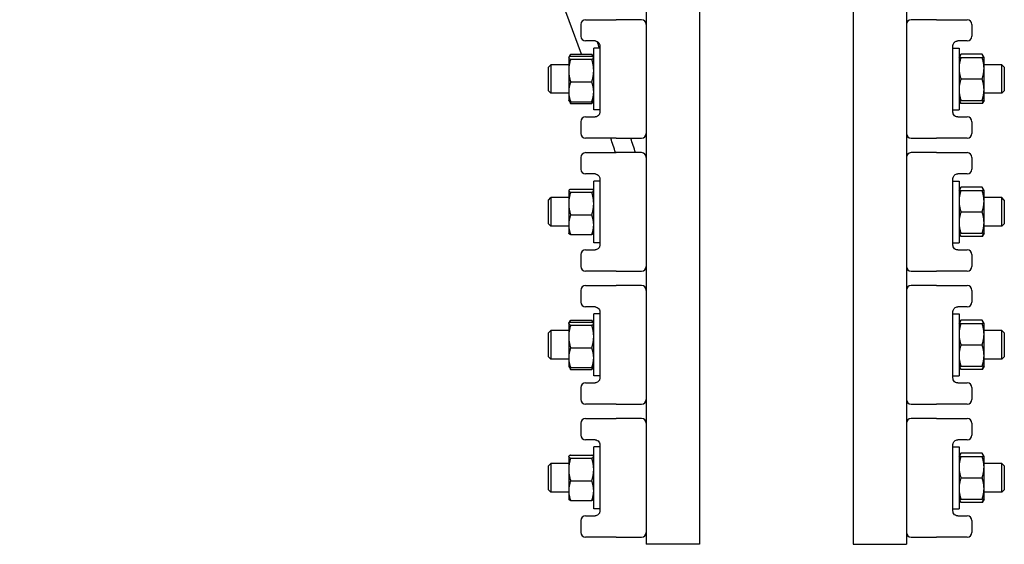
# Model space of a CAD drawing. Header units: inches. Extents: x 24 to 1128, y -69 to 748.
# Tile 269 of 656: x 456.95 to 469.9, y 307.55 to 314.45. Entities that reach past the tile are written whole.
import ezdxf

# ---------------------------------------------------------------- set-up
doc = ezdxf.new("R2010")
doc.units = ezdxf.units.IN
doc.header["$LTSCALE"] = 32
doc.header["$MEASUREMENT"] = 0
doc.layers.add('Visible (ANSI)', color=7, linetype='Continuous', lineweight=30)

msp = doc.modelspace()

# ---------------------------------------------------------------- linework, layer by layer
at = {"layer": 'Visible (ANSI)'}
for p, q in [((465.19333, 321.54617), (465.19333, 307.54617)), ((465.89333, 321.54617), (465.89333, 307.54617)), ((467.91633, 321.54617), (467.91633, 307.54617)), ((468.61633, 321.54617), (468.61633, 307.54617)), ((464.33083, 314.38867), (464.33083, 314.23367)), ((464.39333, 314.45117), (464.74059, 314.45117)), ((464.74059, 314.45117), (464.79607, 314.45117)), ((465.13083, 314.45117), (464.79607, 314.45117)), ((469.01359, 314.45117), (468.67883, 314.45117)), ((469.01359, 314.45117), (469.06907, 314.45117)), ((469.06907, 314.45117), (469.41633, 314.45117)), ((469.47883, 314.38867), (469.47883, 314.23367)), ((464.51833, 314.17117), (464.39333, 314.17117)), ((469.41633, 314.17117), (469.29133, 314.17117)), ((464.17305, 313.95478), (464.19407, 313.99119)), ((464.19697, 313.99609), (464.47569, 313.99609)), ((464.49961, 313.95478), (464.47859, 313.99119)), ((464.50083, 313.26467), (464.50083, 314.07767)), ((464.58083, 314.07767), (464.50083, 314.07767)), ((464.58083, 314.10867), (464.58083, 313.23367)), ((469.22883, 313.23367), (469.22883, 314.10867)), ((469.22883, 314.07767), (469.30883, 314.07767)), ((469.30883, 314.07767), (469.30883, 313.26467)), ((469.30883, 313.95267), (469.33397, 313.99622)), ((469.61269, 313.99622), (469.33397, 313.99622)), ((469.63783, 313.95267), (469.61269, 313.99622)), ((463.90483, 313.82742), (463.93608, 313.85867)), ((463.93608, 313.85867), (463.93608, 313.48367)), ((464.17183, 313.85867), (463.93608, 313.85867)), ((464.17183, 313.95267), (464.17305, 313.95478)), ((464.17183, 313.95267), (464.17183, 313.95057)), ((464.17183, 313.95057), (464.17183, 313.78118)), ((464.19697, 313.97037), (464.47569, 313.97037)), ((464.19697, 313.93078), (464.47569, 313.93078)), ((464.50083, 313.95267), (464.49961, 313.95478)), ((469.33397, 313.95267), (469.61269, 313.95267)), ((469.63783, 313.81192), (469.63783, 313.95267)), ((469.87358, 313.85867), (469.63783, 313.85867)), ((469.87358, 313.48367), (469.87358, 313.85867)), ((469.90483, 313.82742), (469.87358, 313.85867)), ((463.90483, 313.51492), (463.90483, 313.82742)), ((464.17183, 313.78118), (464.17183, 313.50177)), ((469.63783, 313.53042), (469.63783, 313.81192)), ((469.90483, 313.82742), (469.90483, 313.51492)), ((464.19697, 313.63158), (464.47569, 313.63158)), ((469.33397, 313.67117), (469.61269, 313.67117)), ((463.90483, 313.51492), (463.93608, 313.48367)), ((464.17183, 313.48367), (463.93608, 313.48367)), ((464.17183, 313.50177), (464.17183, 313.38967)), ((469.63783, 313.38967), (469.63783, 313.53042)), ((469.87358, 313.48367), (469.63783, 313.48367)), ((469.90483, 313.51492), (469.87358, 313.48367)), ((464.17183, 313.38967), (464.17305, 313.38756)), ((464.17305, 313.38756), (464.19407, 313.35115)), ((464.19697, 313.37197), (464.47569, 313.37197)), ((464.19697, 313.34625), (464.47569, 313.34625)), ((464.49961, 313.38756), (464.47859, 313.35115)), ((464.50083, 313.38967), (464.49961, 313.38756)), ((469.30883, 313.38967), (469.33397, 313.34612)), ((469.33397, 313.38967), (469.61269, 313.38967)), ((469.61269, 313.34612), (469.33397, 313.34612)), ((469.63783, 313.38967), (469.61269, 313.34612)), ((464.58083, 313.26467), (464.50083, 313.26467)), ((469.22883, 313.26467), (469.30883, 313.26467)), ((464.33083, 313.10867), (464.33083, 312.95367)), ((464.39333, 313.17117), (464.51833, 313.17117)), ((469.29133, 313.17117), (469.41633, 313.17117)), ((469.47883, 313.10867), (469.47883, 312.95367)), ((464.74059, 312.89117), (464.39333, 312.89117)), ((464.79607, 312.89117), (464.74059, 312.89117)), ((464.79607, 312.89117), (465.13083, 312.89117)), ((468.67883, 312.89117), (469.01359, 312.89117)), ((469.06907, 312.89117), (469.01359, 312.89117)), ((469.41633, 312.89117), (469.06907, 312.89117)), ((464.39333, 312.70117), (464.74059, 312.70117)), ((464.74059, 312.70117), (464.79607, 312.70117)), ((465.13083, 312.70117), (464.79607, 312.70117)), ((469.01359, 312.70117), (468.67883, 312.70117)), ((469.01359, 312.70117), (469.06907, 312.70117)), ((469.06907, 312.70117), (469.41633, 312.70117)), ((464.33083, 312.63867), (464.33083, 312.48367)), ((469.47883, 312.63867), (469.47883, 312.48367)), ((464.51833, 312.42117), (464.39333, 312.42117)), ((464.50083, 311.51467), (464.50083, 312.32767)), ((464.58083, 312.32767), (464.50083, 312.32767)), ((464.58083, 312.35867), (464.58083, 311.48367)), ((469.22883, 311.48367), (469.22883, 312.35867)), ((469.22883, 312.32767), (469.30883, 312.32767)), ((469.41633, 312.42117), (469.29133, 312.42117)), ((469.30883, 312.32767), (469.30883, 311.51467)), ((464.17183, 312.20267), (464.17305, 312.20478)), ((464.17183, 312.20267), (464.17183, 312.20057)), ((464.17183, 312.20057), (464.17183, 312.03118)), ((464.19697, 312.22037), (464.47569, 312.22037)), ((464.19697, 312.18078), (464.47569, 312.18078)), ((464.50083, 312.20267), (464.49961, 312.20478)), ((469.30883, 312.20267), (469.33397, 312.24622)), ((469.61269, 312.24622), (469.33397, 312.24622)), ((469.33397, 312.20267), (469.61269, 312.20267)), ((469.63783, 312.20267), (469.61269, 312.24622)), ((469.63783, 312.06192), (469.63783, 312.20267)), ((463.90483, 312.07742), (463.93608, 312.10867)), ((463.90483, 311.76492), (463.90483, 312.07742)), ((463.93608, 312.10867), (463.93608, 311.73367)), ((464.17183, 312.10867), (463.93608, 312.10867)), ((469.87358, 312.10867), (469.63783, 312.10867)), ((469.63783, 311.78042), (469.63783, 312.06192)), ((469.87358, 311.73367), (469.87358, 312.10867)), ((469.90483, 312.07742), (469.87358, 312.10867)), ((469.90483, 312.07742), (469.90483, 311.76492)), ((464.17183, 312.03118), (464.17183, 311.75177)), ((469.33397, 311.92117), (469.61269, 311.92117)), ((464.19697, 311.88158), (464.47569, 311.88158)), ((463.90483, 311.76492), (463.93608, 311.73367)), ((464.17183, 311.73367), (463.93608, 311.73367)), ((464.17183, 311.75177), (464.17183, 311.63967)), ((469.63783, 311.63967), (469.63783, 311.78042)), ((469.87358, 311.73367), (469.63783, 311.73367)), ((469.90483, 311.76492), (469.87358, 311.73367)), ((464.17183, 311.63967), (464.17305, 311.63756)), ((464.19697, 311.62197), (464.47569, 311.62197)), ((464.50083, 311.63967), (464.49961, 311.63756)), ((469.30883, 311.63967), (469.33397, 311.59612)), ((469.33397, 311.63967), (469.61269, 311.63967)), ((469.61269, 311.59612), (469.33397, 311.59612)), ((469.63783, 311.63967), (469.61269, 311.59612)), ((464.39333, 311.42117), (464.51833, 311.42117)), ((464.58083, 311.51467), (464.50083, 311.51467)), ((469.22883, 311.51467), (469.30883, 311.51467)), ((469.29133, 311.42117), (469.41633, 311.42117)), ((464.33083, 311.35867), (464.33083, 311.20367)), ((469.47883, 311.35867), (469.47883, 311.20367)), ((464.74059, 311.14117), (464.39333, 311.14117)), ((464.79607, 311.14117), (464.74059, 311.14117)), ((464.79607, 311.14117), (465.13083, 311.14117)), ((468.67883, 311.14117), (469.01359, 311.14117)), ((469.06907, 311.14117), (469.01359, 311.14117)), ((469.41633, 311.14117), (469.06907, 311.14117)), ((464.33083, 310.88867), (464.33083, 310.73367)), ((464.39333, 310.95117), (464.74059, 310.95117)), ((464.74059, 310.95117), (464.79607, 310.95117)), ((465.13083, 310.95117), (464.79607, 310.95117)), ((469.01359, 310.95117), (468.67883, 310.95117)), ((469.01359, 310.95117), (469.06907, 310.95117)), ((469.06907, 310.95117), (469.41633, 310.95117)), ((469.47883, 310.88867), (469.47883, 310.73367)), ((464.51833, 310.67117), (464.39333, 310.67117)), ((469.41633, 310.67117), (469.29133, 310.67117)), ((464.17305, 310.45478), (464.19407, 310.49119)), ((464.19697, 310.49609), (464.47569, 310.49609)), ((464.49961, 310.45478), (464.47859, 310.49119)), ((464.50083, 309.76467), (464.50083, 310.57767)), ((464.58083, 310.57767), (464.50083, 310.57767)), ((464.58083, 310.60867), (464.58083, 309.73367)), ((469.22883, 309.73367), (469.22883, 310.60867)), ((469.22883, 310.57767), (469.30883, 310.57767)), ((469.30883, 310.57767), (469.30883, 309.76467)), ((469.30883, 310.45267), (469.33397, 310.49622)), ((469.61269, 310.49622), (469.33397, 310.49622)), ((469.63783, 310.45267), (469.61269, 310.49622)), ((463.90483, 310.32742), (463.93608, 310.35867)), ((463.93608, 310.35867), (463.93608, 309.98367)), ((464.17183, 310.35867), (463.93608, 310.35867)), ((464.17183, 310.45267), (464.17305, 310.45478)), ((464.17183, 310.45267), (464.17183, 310.45057)), ((464.17183, 310.45057), (464.17183, 310.28118)), ((464.19697, 310.47037), (464.47569, 310.47037)), ((464.19697, 310.43078), (464.47569, 310.43078)), ((464.50083, 310.45267), (464.49961, 310.45478)), ((469.33397, 310.45267), (469.61269, 310.45267)), ((469.63783, 310.31192), (469.63783, 310.45267)), ((469.87358, 310.35867), (469.63783, 310.35867)), ((469.87358, 309.98367), (469.87358, 310.35867)), ((469.90483, 310.32742), (469.87358, 310.35867)), ((463.90483, 310.01492), (463.90483, 310.32742)), ((464.17183, 310.28118), (464.17183, 310.00177)), ((469.63783, 310.03042), (469.63783, 310.31192)), ((469.90483, 310.32742), (469.90483, 310.01492)), ((464.19697, 310.13158), (464.47569, 310.13158)), ((469.33397, 310.17117), (469.61269, 310.17117)), ((463.90483, 310.01492), (463.93608, 309.98367)), ((464.17183, 309.98367), (463.93608, 309.98367)), ((464.17183, 310.00177), (464.17183, 309.88967)), ((469.63783, 309.88967), (469.63783, 310.03042)), ((469.87358, 309.98367), (469.63783, 309.98367)), ((469.90483, 310.01492), (469.87358, 309.98367)), ((464.17183, 309.88967), (464.17305, 309.88756)), ((464.17305, 309.88756), (464.19407, 309.85115)), ((464.19697, 309.87197), (464.47569, 309.87197)), ((464.19697, 309.84625), (464.47569, 309.84625)), ((464.49961, 309.88756), (464.47859, 309.85115)), ((464.50083, 309.88967), (464.49961, 309.88756)), ((469.30883, 309.88967), (469.33397, 309.84612)), ((469.33397, 309.88967), (469.61269, 309.88967)), ((469.61269, 309.84612), (469.33397, 309.84612)), ((469.63783, 309.88967), (469.61269, 309.84612)), ((464.58083, 309.76467), (464.50083, 309.76467)), ((469.22883, 309.76467), (469.30883, 309.76467)), ((464.33083, 309.60867), (464.33083, 309.45367)), ((464.39333, 309.67117), (464.51833, 309.67117)), ((469.29133, 309.67117), (469.41633, 309.67117)), ((469.47883, 309.60867), (469.47883, 309.45367)), ((464.74059, 309.39117), (464.39333, 309.39117)), ((464.79607, 309.39117), (464.74059, 309.39117)), ((464.79607, 309.39117), (465.13083, 309.39117)), ((468.67883, 309.39117), (469.01359, 309.39117)), ((469.06907, 309.39117), (469.01359, 309.39117)), ((469.41633, 309.39117), (469.06907, 309.39117)), ((464.39333, 309.20117), (464.74059, 309.20117)), ((464.74059, 309.20117), (464.79607, 309.20117)), ((465.13083, 309.20117), (464.79607, 309.20117)), ((469.01359, 309.20117), (468.67883, 309.20117)), ((469.01359, 309.20117), (469.06907, 309.20117)), ((469.06907, 309.20117), (469.41633, 309.20117)), ((464.33083, 309.13867), (464.33083, 308.98367)), ((469.47883, 309.13867), (469.47883, 308.98367)), ((464.51833, 308.92117), (464.39333, 308.92117)), ((464.50083, 308.01467), (464.50083, 308.82767)), ((464.58083, 308.82767), (464.50083, 308.82767)), ((464.58083, 308.85867), (464.58083, 307.98367)), ((469.22883, 307.98367), (469.22883, 308.85867)), ((469.22883, 308.82767), (469.30883, 308.82767)), ((469.41633, 308.92117), (469.29133, 308.92117)), ((469.30883, 308.82767), (469.30883, 308.01467)), ((464.17183, 308.70267), (464.17305, 308.70478)), ((464.17183, 308.70267), (464.17183, 308.70057)), ((464.17183, 308.70057), (464.17183, 308.53118)), ((464.19697, 308.72037), (464.47569, 308.72037)), ((464.19697, 308.68078), (464.47569, 308.68078)), ((464.50083, 308.70267), (464.49961, 308.70478)), ((469.30883, 308.70267), (469.33397, 308.74622)), ((469.61269, 308.74622), (469.33397, 308.74622)), ((469.33397, 308.70267), (469.61269, 308.70267)), ((469.63783, 308.70267), (469.61269, 308.74622)), ((469.63783, 308.56192), (469.63783, 308.70267)), ((463.90483, 308.57742), (463.93608, 308.60867)), ((463.90483, 308.26492), (463.90483, 308.57742)), ((463.93608, 308.60867), (463.93608, 308.23367)), ((464.17183, 308.60867), (463.93608, 308.60867)), ((469.87358, 308.60867), (469.63783, 308.60867)), ((469.63783, 308.28042), (469.63783, 308.56192)), ((469.87358, 308.23367), (469.87358, 308.60867)), ((469.90483, 308.57742), (469.87358, 308.60867)), ((469.90483, 308.57742), (469.90483, 308.26492)), ((464.17183, 308.53118), (464.17183, 308.25177)), ((469.33397, 308.42117), (469.61269, 308.42117)), ((464.19697, 308.38158), (464.47569, 308.38158)), ((463.90483, 308.26492), (463.93608, 308.23367)), ((464.17183, 308.23367), (463.93608, 308.23367)), ((464.17183, 308.25177), (464.17183, 308.13967)), ((469.63783, 308.13967), (469.63783, 308.28042)), ((469.87358, 308.23367), (469.63783, 308.23367)), ((469.90483, 308.26492), (469.87358, 308.23367)), ((464.17183, 308.13967), (464.17305, 308.13756)), ((464.19697, 308.12197), (464.47569, 308.12197)), ((464.50083, 308.13967), (464.49961, 308.13756)), ((469.30883, 308.13967), (469.33397, 308.09612)), ((469.33397, 308.13967), (469.61269, 308.13967)), ((469.61269, 308.09612), (469.33397, 308.09612)), ((469.63783, 308.13967), (469.61269, 308.09612)), ((464.39333, 307.92117), (464.51833, 307.92117)), ((464.58083, 308.01467), (464.50083, 308.01467)), ((469.22883, 308.01467), (469.30883, 308.01467)), ((469.29133, 307.92117), (469.41633, 307.92117)), ((464.33083, 307.85867), (464.33083, 307.70367)), ((469.47883, 307.85867), (469.47883, 307.70367)), ((464.74059, 307.64117), (464.39333, 307.64117)), ((464.79607, 307.64117), (464.74059, 307.64117)), ((464.79607, 307.64117), (465.13083, 307.64117)), ((468.67883, 307.64117), (469.01359, 307.64117)), ((469.06907, 307.64117), (469.01359, 307.64117)), ((469.41633, 307.64117), (469.06907, 307.64117)), ((465.89333, 307.54617), (465.19333, 307.54617)), ((467.91633, 307.54617), (468.61633, 307.54617))]:
    msp.add_line(p, q, dxfattribs=at)
for centre, radius, start, end in [((422.62125, 298.89305), 44.37029, 19.900415, 94.722655), ((464.39333, 314.38867), 0.0625, 90, 180), ((465.13083, 314.38867), 0.0625, 0, 90), ((468.67883, 314.38867), 0.0625, 90, 180), ((469.41633, 314.38867), 0.0625, 0, 90), ((464.39333, 314.23367), 0.0625, 180, 270), ((422.62125, 298.89305), 44.62029, 19.895611, 20.013891), ((469.41633, 314.23367), 0.0625, 270, 0), ((464.39333, 313.10867), 0.0625, 90, 180), ((469.41633, 313.10867), 0.0625, 0, 90), ((464.39333, 312.95367), 0.0625, 180, 270), ((465.13083, 312.95367), 0.0625, 270, 0), ((468.67883, 312.95367), 0.0625, 180, 270), ((469.41633, 312.95367), 0.0625, 270, 0), ((422.62125, 298.89305), 44.37029, 18.13168, 18.39004), ((422.62125, 298.89305), 44.62029, 18.02659, 18.283346), ((464.39333, 312.63867), 0.0625, 90, 180), ((465.13083, 312.63867), 0.0625, 0, 90), ((468.67883, 312.63867), 0.0625, 90, 180), ((469.41633, 312.63867), 0.0625, 0, 90), ((464.39333, 312.48367), 0.0625, 180, 270), ((469.41633, 312.48367), 0.0625, 270, 0), ((464.39333, 311.35867), 0.0625, 90, 180), ((469.41633, 311.35867), 0.0625, 0, 90), ((464.39333, 311.20367), 0.0625, 180, 270), ((465.13083, 311.20367), 0.0625, 270, 0), ((468.67883, 311.20367), 0.0625, 180, 270), ((469.41633, 311.20367), 0.0625, 270, 0), ((464.39333, 310.88867), 0.0625, 90, 180), ((465.13083, 310.88867), 0.0625, 0, 90), ((468.67883, 310.88867), 0.0625, 90, 180), ((469.41633, 310.88867), 0.0625, 0, 90), ((464.39333, 310.73367), 0.0625, 180, 270), ((469.41633, 310.73367), 0.0625, 270, 0), ((464.39333, 309.60867), 0.0625, 90, 180), ((469.41633, 309.60867), 0.0625, 0, 90), ((464.39333, 309.45367), 0.0625, 180, 270), ((465.13083, 309.45367), 0.0625, 270, 0), ((468.67883, 309.45367), 0.0625, 180, 270), ((469.41633, 309.45367), 0.0625, 270, 0), ((464.39333, 309.13867), 0.0625, 90, 180), ((465.13083, 309.13867), 0.0625, 0, 90), ((468.67883, 309.13867), 0.0625, 90, 180), ((469.41633, 309.13867), 0.0625, 0, 90), ((464.39333, 308.98367), 0.0625, 180, 270), ((469.41633, 308.98367), 0.0625, 270, 0), ((464.39333, 307.85867), 0.0625, 90, 180), ((469.41633, 307.85867), 0.0625, 0, 90), ((464.39333, 307.70367), 0.0625, 180, 270), ((465.13083, 307.70367), 0.0625, 270, 0), ((468.67883, 307.70367), 0.0625, 180, 270), ((469.41633, 307.70367), 0.0625, 270, 0)]:
    msp.add_arc(centre, radius, start, end, dxfattribs=at)
for points, knots in [([(464.51833, 314.17117), (464.52314, 314.17117), (464.5282, 314.17062), (464.54176, 314.16725), (464.55058, 314.16324), (464.5661, 314.15014), (464.57284, 314.14132), (464.57942, 314.12376), (464.58083, 314.11623), (464.58083, 314.10867)], [0, 0, 0, 0, 0.122052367, 0.122052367, 0.317336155, 0.317336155, 0.498186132, 0.498186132, 0.613337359, 0.613337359, 0.613337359, 0.613337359]), ([(469.22883, 314.10867), (469.22883, 314.11214), (469.22912, 314.11561), (469.2306, 314.12444), (469.23223, 314.12967), (469.23725, 314.14073), (469.241, 314.14625), (469.24973, 314.15579), (469.25475, 314.15969), (469.26703, 314.16685), (469.27436, 314.16923), (469.28473, 314.17092), (469.28809, 314.17117), (469.29133, 314.17117)], [0, 0, 0, 0, 0.052872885, 0.052872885, 0.137469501, 0.137469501, 0.247445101, 0.247445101, 0.365265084, 0.365265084, 0.531005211, 0.531005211, 0.613329, 0.613329, 0.613329, 0.613329]), ([(464.58083, 313.23367), (464.58083, 313.2302), (464.58054, 313.22673), (464.57906, 313.2179), (464.57743, 313.21267), (464.57242, 313.2016), (464.56866, 313.19609), (464.55993, 313.18655), (464.55491, 313.18265), (464.54263, 313.17549), (464.5353, 313.17311), (464.52493, 313.17142), (464.52157, 313.17117), (464.51833, 313.17117)], [0, 0, 0, 0, 0.052872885, 0.052872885, 0.137469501, 0.137469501, 0.247445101, 0.247445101, 0.365289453, 0.365289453, 0.531049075, 0.531049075, 0.613328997, 0.613328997, 0.613328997, 0.613328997]), ([(469.29133, 313.17117), (469.28652, 313.17117), (469.28146, 313.17172), (469.2679, 313.17509), (469.25908, 313.17911), (469.24356, 313.19221), (469.23681, 313.20104), (469.23024, 313.21859), (469.22883, 313.22612), (469.22883, 313.23367)], [0, 0, 0, 0, 0.122084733, 0.122084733, 0.317420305, 0.317420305, 0.498259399, 0.498259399, 0.613337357, 0.613337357, 0.613337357, 0.613337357]), ([(464.51833, 312.42117), (464.52314, 312.42117), (464.5282, 312.42062), (464.54176, 312.41725), (464.55058, 312.41324), (464.5661, 312.40014), (464.57284, 312.39132), (464.57942, 312.37376), (464.58083, 312.36623), (464.58083, 312.35867)], [0, 0, 0, 0, 0.122052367, 0.122052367, 0.317336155, 0.317336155, 0.498186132, 0.498186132, 0.613337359, 0.613337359, 0.613337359, 0.613337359]), ([(469.22883, 312.35867), (469.22883, 312.36214), (469.22912, 312.36561), (469.2306, 312.37444), (469.23223, 312.37967), (469.23725, 312.39073), (469.241, 312.39625), (469.24973, 312.40579), (469.25475, 312.40969), (469.26703, 312.41685), (469.27436, 312.41923), (469.28473, 312.42092), (469.28809, 312.42117), (469.29133, 312.42117)], [0, 0, 0, 0, 0.052872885, 0.052872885, 0.137469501, 0.137469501, 0.247445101, 0.247445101, 0.365265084, 0.365265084, 0.531005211, 0.531005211, 0.613329, 0.613329, 0.613329, 0.613329]), ([(464.58083, 311.48367), (464.58083, 311.4802), (464.58054, 311.47673), (464.57906, 311.4679), (464.57743, 311.46267), (464.57242, 311.4516), (464.56866, 311.44609), (464.55993, 311.43655), (464.55491, 311.43265), (464.54263, 311.42549), (464.5353, 311.42311), (464.52493, 311.42142), (464.52157, 311.42117), (464.51833, 311.42117)], [0, 0, 0, 0, 0.052872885, 0.052872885, 0.137469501, 0.137469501, 0.247445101, 0.247445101, 0.365289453, 0.365289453, 0.531049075, 0.531049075, 0.613328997, 0.613328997, 0.613328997, 0.613328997]), ([(469.29133, 311.42117), (469.28652, 311.42117), (469.28146, 311.42172), (469.2679, 311.42509), (469.25908, 311.42911), (469.24356, 311.44221), (469.23681, 311.45104), (469.23024, 311.46859), (469.22883, 311.47612), (469.22883, 311.48367)], [0, 0, 0, 0, 0.122084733, 0.122084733, 0.317420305, 0.317420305, 0.498259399, 0.498259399, 0.613337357, 0.613337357, 0.613337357, 0.613337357]), ([(464.51833, 310.67117), (464.52314, 310.67117), (464.5282, 310.67062), (464.54176, 310.66725), (464.55058, 310.66324), (464.5661, 310.65014), (464.57284, 310.64132), (464.57942, 310.62376), (464.58083, 310.61623), (464.58083, 310.60867)], [0, 0, 0, 0, 0.122052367, 0.122052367, 0.317336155, 0.317336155, 0.498186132, 0.498186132, 0.613337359, 0.613337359, 0.613337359, 0.613337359]), ([(469.22883, 310.60867), (469.22883, 310.61214), (469.22912, 310.61561), (469.2306, 310.62444), (469.23223, 310.62967), (469.23725, 310.64073), (469.241, 310.64625), (469.24973, 310.65579), (469.25475, 310.65969), (469.26703, 310.66685), (469.27436, 310.66923), (469.28473, 310.67092), (469.28809, 310.67117), (469.29133, 310.67117)], [0, 0, 0, 0, 0.052872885, 0.052872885, 0.137469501, 0.137469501, 0.247445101, 0.247445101, 0.365265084, 0.365265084, 0.531005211, 0.531005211, 0.613329, 0.613329, 0.613329, 0.613329]), ([(464.58083, 309.73367), (464.58083, 309.7302), (464.58054, 309.72673), (464.57906, 309.7179), (464.57743, 309.71267), (464.57242, 309.7016), (464.56866, 309.69609), (464.55993, 309.68655), (464.55491, 309.68265), (464.54263, 309.67549), (464.5353, 309.67311), (464.52493, 309.67142), (464.52157, 309.67117), (464.51833, 309.67117)], [0, 0, 0, 0, 0.052872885, 0.052872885, 0.137469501, 0.137469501, 0.247445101, 0.247445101, 0.365289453, 0.365289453, 0.531049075, 0.531049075, 0.613328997, 0.613328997, 0.613328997, 0.613328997]), ([(469.29133, 309.67117), (469.28652, 309.67117), (469.28146, 309.67172), (469.2679, 309.67509), (469.25908, 309.67911), (469.24356, 309.69221), (469.23681, 309.70104), (469.23024, 309.71859), (469.22883, 309.72612), (469.22883, 309.73367)], [0, 0, 0, 0, 0.122084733, 0.122084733, 0.317420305, 0.317420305, 0.498259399, 0.498259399, 0.613337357, 0.613337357, 0.613337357, 0.613337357]), ([(464.51833, 308.92117), (464.52314, 308.92117), (464.5282, 308.92062), (464.54176, 308.91725), (464.55058, 308.91324), (464.5661, 308.90014), (464.57284, 308.89132), (464.57942, 308.87376), (464.58083, 308.86623), (464.58083, 308.85867)], [0, 0, 0, 0, 0.122052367, 0.122052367, 0.317336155, 0.317336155, 0.498186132, 0.498186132, 0.613337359, 0.613337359, 0.613337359, 0.613337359]), ([(469.22883, 308.85867), (469.22883, 308.86214), (469.22912, 308.86561), (469.2306, 308.87444), (469.23223, 308.87967), (469.23725, 308.89073), (469.241, 308.89625), (469.24973, 308.90579), (469.25475, 308.90969), (469.26703, 308.91685), (469.27436, 308.91923), (469.28473, 308.92092), (469.28809, 308.92117), (469.29133, 308.92117)], [0, 0, 0, 0, 0.052872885, 0.052872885, 0.137469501, 0.137469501, 0.247445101, 0.247445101, 0.365265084, 0.365265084, 0.531005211, 0.531005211, 0.613329, 0.613329, 0.613329, 0.613329]), ([(464.58083, 307.98367), (464.58083, 307.9802), (464.58054, 307.97673), (464.57906, 307.9679), (464.57743, 307.96267), (464.57242, 307.9516), (464.56866, 307.94609), (464.55993, 307.93655), (464.55491, 307.93265), (464.54263, 307.92549), (464.5353, 307.92311), (464.52493, 307.92142), (464.52157, 307.92117), (464.51833, 307.92117)], [0, 0, 0, 0, 0.052872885, 0.052872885, 0.137469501, 0.137469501, 0.247445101, 0.247445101, 0.365289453, 0.365289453, 0.531049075, 0.531049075, 0.613328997, 0.613328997, 0.613328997, 0.613328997]), ([(469.29133, 307.92117), (469.28652, 307.92117), (469.28146, 307.92172), (469.2679, 307.92509), (469.25908, 307.92911), (469.24356, 307.94221), (469.23681, 307.95104), (469.23024, 307.96859), (469.22883, 307.97612), (469.22883, 307.98367)], [0, 0, 0, 0, 0.122084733, 0.122084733, 0.317420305, 0.317420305, 0.498259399, 0.498259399, 0.613337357, 0.613337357, 0.613337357, 0.613337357])]:
    msp.add_open_spline(points, degree=3, knots=knots, dxfattribs=at)
for points, weights in [([(464.19697, 313.99609), (464.18598, 313.97798), (464.17991, 313.96152)], [1, 1.01624676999, 1.01858451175]), ([(464.49276, 313.96152), (464.48668, 313.97798), (464.47569, 313.99609)], [1.01858451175, 1.01624676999, 1]), ([(469.33397, 313.99622), (469.32072, 313.97326), (469.31456, 313.95267)], [1, 1.01965956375, 1.01895290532]), ([(469.6321, 313.95267), (469.62594, 313.97326), (469.61269, 313.99622)], [1.01895290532, 1.01965956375, 1]), ([(464.19697, 313.97037), (464.17183, 313.95976), (464.17183, 313.95057)], [1, 1.0379548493, 1]), ([(464.17183, 313.95057), (464.17183, 313.94139), (464.19697, 313.93078)], [1, 1.0379548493, 1]), ([(464.19697, 313.93078), (464.17183, 313.85061), (464.17183, 313.78118)], [1, 1.0379548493, 1]), ([(464.50083, 313.95057), (464.50083, 313.95976), (464.47569, 313.97037)], [1, 1.0379548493, 1]), ([(464.47569, 313.93078), (464.50083, 313.94139), (464.50083, 313.95057)], [1, 1.0379548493, 1]), ([(464.50083, 313.78118), (464.50083, 313.85061), (464.47569, 313.93078)], [1, 1.0379548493, 1]), ([(469.30883, 313.95267), (469.30883, 313.95267), (469.33397, 313.95267)], [1, 1.0379548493, 1]), ([(469.33397, 313.95267), (469.30883, 313.87724), (469.30883, 313.81192)], [1, 1.0379548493, 1]), ([(469.61269, 313.95267), (469.63783, 313.95267), (469.63783, 313.95267)], [1, 1.0379548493, 1]), ([(469.63783, 313.81192), (469.63783, 313.87724), (469.61269, 313.95267)], [1, 1.0379548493, 1]), ([(464.17183, 313.78118), (464.17183, 313.71175), (464.19697, 313.63158)], [1, 1.0379548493, 1]), ([(464.47569, 313.63158), (464.50083, 313.71175), (464.50083, 313.78118)], [1, 1.0379548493, 1]), ([(469.30883, 313.81192), (469.30883, 313.7466), (469.33397, 313.67117)], [1, 1.0379548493, 1]), ([(469.61269, 313.67117), (469.63783, 313.7466), (469.63783, 313.81192)], [1, 1.0379548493, 1]), ([(464.19697, 313.63158), (464.17183, 313.56202), (464.17183, 313.50177)], [1, 1.0379548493, 1]), ([(464.50083, 313.50177), (464.50083, 313.56202), (464.47569, 313.63158)], [1, 1.0379548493, 1]), ([(469.33397, 313.67117), (469.30883, 313.59574), (469.30883, 313.53042)], [1, 1.0379548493, 1]), ([(469.63783, 313.53042), (469.63783, 313.59574), (469.61269, 313.67117)], [1, 1.0379548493, 1]), ([(464.17183, 313.50177), (464.17183, 313.44153), (464.19697, 313.37197)], [1, 1.0379548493, 1]), ([(464.47569, 313.37197), (464.50083, 313.44153), (464.50083, 313.50177)], [1, 1.0379548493, 1]), ([(469.30883, 313.53042), (469.30883, 313.4651), (469.33397, 313.38967)], [1, 1.0379548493, 1]), ([(469.61269, 313.38967), (469.63783, 313.4651), (469.63783, 313.53042)], [1, 1.0379548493, 1]), ([(464.19697, 313.37197), (464.17724, 313.38029), (464.17305, 313.38756)], [1, 1.02954253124, 1.01309562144]), ([(464.18151, 313.37976), (464.18734, 313.36372), (464.19697, 313.34625)], [1.01777583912, 1.01420217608, 1]), ([(464.19697, 313.34625), (464.19547, 313.34872), (464.19407, 313.35115)], [1, 1.00218611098, 1.00412039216]), ([(464.49961, 313.38756), (464.49542, 313.38029), (464.47569, 313.37197)], [1.01309562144, 1.02954253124, 1]), ([(464.47569, 313.34625), (464.48532, 313.36372), (464.49116, 313.37976)], [1, 1.01420217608, 1.01777583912]), ([(464.47859, 313.35115), (464.47719, 313.34872), (464.47569, 313.34625)], [1.00412039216, 1.00218611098, 1]), ([(469.33397, 313.38967), (469.30883, 313.38967), (469.30883, 313.38967)], [1, 1.0379548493, 1]), ([(469.31456, 313.38967), (469.32072, 313.36908), (469.33397, 313.34612)], [1.01895290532, 1.01965956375, 1]), ([(469.63783, 313.38967), (469.63783, 313.38967), (469.61269, 313.38967)], [1, 1.0379548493, 1]), ([(469.61269, 313.34612), (469.62594, 313.36908), (469.6321, 313.38967)], [1, 1.01965956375, 1.01895290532]), ([(464.19697, 312.22037), (464.17183, 312.20976), (464.17183, 312.20057)], [1, 1.0379548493, 1]), ([(464.17183, 312.20057), (464.17183, 312.19139), (464.19697, 312.18078)], [1, 1.0379548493, 1]), ([(464.19697, 312.18078), (464.17183, 312.10061), (464.17183, 312.03118)], [1, 1.0379548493, 1]), ([(464.50083, 312.20057), (464.50083, 312.20976), (464.47569, 312.22037)], [1, 1.0379548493, 1]), ([(464.47569, 312.18078), (464.50083, 312.19139), (464.50083, 312.20057)], [1, 1.0379548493, 1]), ([(464.50083, 312.03118), (464.50083, 312.10061), (464.47569, 312.18078)], [1, 1.0379548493, 1]), ([(469.30883, 312.20267), (469.30883, 312.20267), (469.33397, 312.20267)], [1, 1.0379548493, 1]), ([(469.33397, 312.20267), (469.30883, 312.12724), (469.30883, 312.06192)], [1, 1.0379548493, 1]), ([(469.33397, 312.24622), (469.32072, 312.22326), (469.31456, 312.20267)], [1, 1.01965956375, 1.01895290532]), ([(469.6321, 312.20267), (469.62594, 312.22326), (469.61269, 312.24622)], [1.01895290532, 1.01965956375, 1]), ([(469.61269, 312.20267), (469.63783, 312.20267), (469.63783, 312.20267)], [1, 1.0379548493, 1]), ([(469.63783, 312.06192), (469.63783, 312.12724), (469.61269, 312.20267)], [1, 1.0379548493, 1]), ([(469.30883, 312.06192), (469.30883, 311.9966), (469.33397, 311.92117)], [1, 1.0379548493, 1]), ([(469.61269, 311.92117), (469.63783, 311.9966), (469.63783, 312.06192)], [1, 1.0379548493, 1]), ([(464.17183, 312.03118), (464.17183, 311.96175), (464.19697, 311.88158)], [1, 1.0379548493, 1]), ([(464.47569, 311.88158), (464.50083, 311.96175), (464.50083, 312.03118)], [1, 1.0379548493, 1]), ([(469.33397, 311.92117), (469.30883, 311.84574), (469.30883, 311.78042)], [1, 1.0379548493, 1]), ([(469.63783, 311.78042), (469.63783, 311.84574), (469.61269, 311.92117)], [1, 1.0379548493, 1]), ([(464.19697, 311.88158), (464.17183, 311.81202), (464.17183, 311.75177)], [1, 1.0379548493, 1]), ([(464.50083, 311.75177), (464.50083, 311.81202), (464.47569, 311.88158)], [1, 1.0379548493, 1]), ([(464.17183, 311.75177), (464.17183, 311.69153), (464.19697, 311.62197)], [1, 1.0379548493, 1]), ([(464.47569, 311.62197), (464.50083, 311.69153), (464.50083, 311.75177)], [1, 1.0379548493, 1]), ([(469.30883, 311.78042), (469.30883, 311.7151), (469.33397, 311.63967)], [1, 1.0379548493, 1]), ([(469.61269, 311.63967), (469.63783, 311.7151), (469.63783, 311.78042)], [1, 1.0379548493, 1]), ([(464.19697, 311.62197), (464.17724, 311.63029), (464.17305, 311.63756)], [1, 1.02954253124, 1.01309562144]), ([(464.49961, 311.63756), (464.49542, 311.63029), (464.47569, 311.62197)], [1.01309562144, 1.02954253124, 1]), ([(469.33397, 311.63967), (469.30883, 311.63967), (469.30883, 311.63967)], [1, 1.0379548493, 1]), ([(469.31456, 311.63967), (469.32072, 311.61908), (469.33397, 311.59612)], [1.01895290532, 1.01965956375, 1]), ([(469.63783, 311.63967), (469.63783, 311.63967), (469.61269, 311.63967)], [1, 1.0379548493, 1]), ([(469.61269, 311.59612), (469.62594, 311.61908), (469.6321, 311.63967)], [1, 1.01965956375, 1.01895290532]), ([(464.19697, 310.49609), (464.18598, 310.47798), (464.17991, 310.46152)], [1, 1.01624676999, 1.01858451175]), ([(464.49276, 310.46152), (464.48668, 310.47798), (464.47569, 310.49609)], [1.01858451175, 1.01624676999, 1]), ([(469.33397, 310.49622), (469.32072, 310.47326), (469.31456, 310.45267)], [1, 1.01965956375, 1.01895290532]), ([(469.6321, 310.45267), (469.62594, 310.47326), (469.61269, 310.49622)], [1.01895290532, 1.01965956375, 1]), ([(464.19697, 310.47037), (464.17183, 310.45976), (464.17183, 310.45057)], [1, 1.0379548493, 1]), ([(464.17183, 310.45057), (464.17183, 310.44139), (464.19697, 310.43078)], [1, 1.0379548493, 1]), ([(464.19697, 310.43078), (464.17183, 310.35061), (464.17183, 310.28118)], [1, 1.0379548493, 1]), ([(464.50083, 310.45057), (464.50083, 310.45976), (464.47569, 310.47037)], [1, 1.0379548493, 1]), ([(464.47569, 310.43078), (464.50083, 310.44139), (464.50083, 310.45057)], [1, 1.0379548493, 1]), ([(464.50083, 310.28118), (464.50083, 310.35061), (464.47569, 310.43078)], [1, 1.0379548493, 1]), ([(469.30883, 310.45267), (469.30883, 310.45267), (469.33397, 310.45267)], [1, 1.0379548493, 1]), ([(469.33397, 310.45267), (469.30883, 310.37724), (469.30883, 310.31192)], [1, 1.0379548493, 1]), ([(469.61269, 310.45267), (469.63783, 310.45267), (469.63783, 310.45267)], [1, 1.0379548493, 1]), ([(469.63783, 310.31192), (469.63783, 310.37724), (469.61269, 310.45267)], [1, 1.0379548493, 1]), ([(464.17183, 310.28118), (464.17183, 310.21175), (464.19697, 310.13158)], [1, 1.0379548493, 1]), ([(464.47569, 310.13158), (464.50083, 310.21175), (464.50083, 310.28118)], [1, 1.0379548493, 1]), ([(469.30883, 310.31192), (469.30883, 310.2466), (469.33397, 310.17117)], [1, 1.0379548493, 1]), ([(469.61269, 310.17117), (469.63783, 310.2466), (469.63783, 310.31192)], [1, 1.0379548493, 1]), ([(464.19697, 310.13158), (464.17183, 310.06202), (464.17183, 310.00177)], [1, 1.0379548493, 1]), ([(464.50083, 310.00177), (464.50083, 310.06202), (464.47569, 310.13158)], [1, 1.0379548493, 1]), ([(469.33397, 310.17117), (469.30883, 310.09574), (469.30883, 310.03042)], [1, 1.0379548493, 1]), ([(469.63783, 310.03042), (469.63783, 310.09574), (469.61269, 310.17117)], [1, 1.0379548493, 1]), ([(464.17183, 310.00177), (464.17183, 309.94153), (464.19697, 309.87197)], [1, 1.0379548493, 1]), ([(464.47569, 309.87197), (464.50083, 309.94153), (464.50083, 310.00177)], [1, 1.0379548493, 1]), ([(469.30883, 310.03042), (469.30883, 309.9651), (469.33397, 309.88967)], [1, 1.0379548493, 1]), ([(469.61269, 309.88967), (469.63783, 309.9651), (469.63783, 310.03042)], [1, 1.0379548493, 1]), ([(464.19697, 309.87197), (464.17724, 309.88029), (464.17305, 309.88756)], [1, 1.02954253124, 1.01309562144]), ([(464.18151, 309.87976), (464.18734, 309.86372), (464.19697, 309.84625)], [1.01777583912, 1.01420217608, 1]), ([(464.19697, 309.84625), (464.19547, 309.84872), (464.19407, 309.85115)], [1, 1.00218611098, 1.00412039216]), ([(464.49961, 309.88756), (464.49542, 309.88029), (464.47569, 309.87197)], [1.01309562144, 1.02954253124, 1]), ([(464.47569, 309.84625), (464.48532, 309.86372), (464.49116, 309.87976)], [1, 1.01420217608, 1.01777583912]), ([(464.47859, 309.85115), (464.47719, 309.84872), (464.47569, 309.84625)], [1.00412039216, 1.00218611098, 1]), ([(469.33397, 309.88967), (469.30883, 309.88967), (469.30883, 309.88967)], [1, 1.0379548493, 1]), ([(469.31456, 309.88967), (469.32072, 309.86908), (469.33397, 309.84612)], [1.01895290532, 1.01965956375, 1]), ([(469.63783, 309.88967), (469.63783, 309.88967), (469.61269, 309.88967)], [1, 1.0379548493, 1]), ([(469.61269, 309.84612), (469.62594, 309.86908), (469.6321, 309.88967)], [1, 1.01965956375, 1.01895290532]), ([(464.19697, 308.72037), (464.17183, 308.70976), (464.17183, 308.70057)], [1, 1.0379548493, 1]), ([(464.17183, 308.70057), (464.17183, 308.69139), (464.19697, 308.68078)], [1, 1.0379548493, 1]), ([(464.19697, 308.68078), (464.17183, 308.60061), (464.17183, 308.53118)], [1, 1.0379548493, 1]), ([(464.50083, 308.70057), (464.50083, 308.70976), (464.47569, 308.72037)], [1, 1.0379548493, 1]), ([(464.47569, 308.68078), (464.50083, 308.69139), (464.50083, 308.70057)], [1, 1.0379548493, 1]), ([(464.50083, 308.53118), (464.50083, 308.60061), (464.47569, 308.68078)], [1, 1.0379548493, 1]), ([(469.30883, 308.70267), (469.30883, 308.70267), (469.33397, 308.70267)], [1, 1.0379548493, 1]), ([(469.33397, 308.70267), (469.30883, 308.62724), (469.30883, 308.56192)], [1, 1.0379548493, 1]), ([(469.33397, 308.74622), (469.32072, 308.72326), (469.31456, 308.70267)], [1, 1.01965956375, 1.01895290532]), ([(469.6321, 308.70267), (469.62594, 308.72326), (469.61269, 308.74622)], [1.01895290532, 1.01965956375, 1]), ([(469.61269, 308.70267), (469.63783, 308.70267), (469.63783, 308.70267)], [1, 1.0379548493, 1]), ([(469.63783, 308.56192), (469.63783, 308.62724), (469.61269, 308.70267)], [1, 1.0379548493, 1]), ([(469.30883, 308.56192), (469.30883, 308.4966), (469.33397, 308.42117)], [1, 1.0379548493, 1]), ([(469.61269, 308.42117), (469.63783, 308.4966), (469.63783, 308.56192)], [1, 1.0379548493, 1]), ([(464.17183, 308.53118), (464.17183, 308.46175), (464.19697, 308.38158)], [1, 1.0379548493, 1]), ([(464.47569, 308.38158), (464.50083, 308.46175), (464.50083, 308.53118)], [1, 1.0379548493, 1]), ([(469.33397, 308.42117), (469.30883, 308.34574), (469.30883, 308.28042)], [1, 1.0379548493, 1]), ([(469.63783, 308.28042), (469.63783, 308.34574), (469.61269, 308.42117)], [1, 1.0379548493, 1]), ([(464.19697, 308.38158), (464.17183, 308.31202), (464.17183, 308.25177)], [1, 1.0379548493, 1]), ([(464.50083, 308.25177), (464.50083, 308.31202), (464.47569, 308.38158)], [1, 1.0379548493, 1]), ([(464.17183, 308.25177), (464.17183, 308.19153), (464.19697, 308.12197)], [1, 1.0379548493, 1]), ([(464.47569, 308.12197), (464.50083, 308.19153), (464.50083, 308.25177)], [1, 1.0379548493, 1]), ([(469.30883, 308.28042), (469.30883, 308.2151), (469.33397, 308.13967)], [1, 1.0379548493, 1]), ([(469.61269, 308.13967), (469.63783, 308.2151), (469.63783, 308.28042)], [1, 1.0379548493, 1]), ([(464.19697, 308.12197), (464.17724, 308.13029), (464.17305, 308.13756)], [1, 1.02954253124, 1.01309562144]), ([(464.49961, 308.13756), (464.49542, 308.13029), (464.47569, 308.12197)], [1.01309562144, 1.02954253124, 1]), ([(469.33397, 308.13967), (469.30883, 308.13967), (469.30883, 308.13967)], [1, 1.0379548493, 1]), ([(469.31456, 308.13967), (469.32072, 308.11908), (469.33397, 308.09612)], [1.01895290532, 1.01965956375, 1]), ([(469.63783, 308.13967), (469.63783, 308.13967), (469.61269, 308.13967)], [1, 1.0379548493, 1]), ([(469.61269, 308.09612), (469.62594, 308.11908), (469.6321, 308.13967)], [1, 1.01965956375, 1.01895290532])]:
    msp.add_rational_spline(points, weights, degree=2, dxfattribs=at)

doc.saveas('drawing.dxf')
